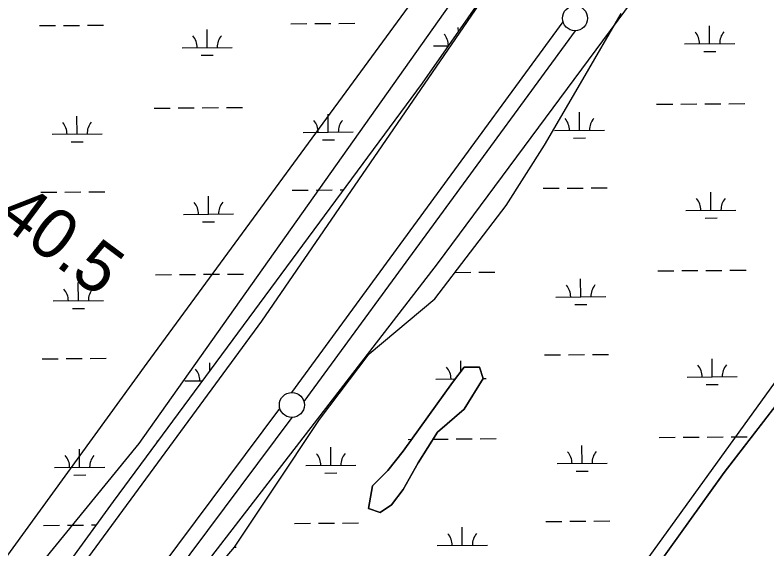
# Model space of a CAD drawing. Extents: x 3540316 to 3578335, y 553172 to 578787.
# Drawn here: x 3573142 to 3574645, y 571318 to 572384 of the extents above; entities that cross this region are included whole.
import ezdxf

# ---------------------------------------------------------------- set-up
doc = ezdxf.new("R2010")
doc.units = 0
for name, color, linetype in [('V-SITE-VEGE', 7, 'Continuous'), ('V-SURV-IDEN', 7, 'Continuous'), ('V-SURV-LINE', 7, 'Continuous'), ('V-TOPO-SHOR', 7, 'Continuous'), ('V-WETL-SWMP', 7, 'Continuous')]:
    doc.layers.add(name, color=color, linetype=linetype)

msp = doc.modelspace()

# ---------------------------------------------------------------- linework, layer by layer
at = {"layer": 'V-SITE-VEGE'}
for points in [[(3574162, 572720.1), (3573405.9, 571688.4), (3572329.1, 570205.8), (3571756.3, 569349.8), (3571748.7, 569304), (3571840.3, 569403.3), (3572764.4, 570671.9), (3573115.7, 571191.6), (3573390.6, 571527.9), (3574078, 572498.4)], [(3569862.3, 566254.7), (3570557.3, 567202.4), (3571504.3, 568555), (3572222.2, 569533.3), (3572772, 570244), (3573337.2, 571046.4), (3573986.3, 571887.1), (3574490.4, 572567.2)], [(3574169.6, 572551.9), (3573635, 571772.4), (3572764.4, 570587.9), (3572237.4, 569854.2), (3571695.2, 569128.2), (3571336.3, 568692.6), (3570977.3, 568172.9), (3570542, 567599.8), (3570312.9, 567332.3), (3569877.6, 566736.2)], [(3575254.1, 572437.3), (3574704.2, 571711.3), (3574009.2, 570748.4), (3573253.2, 569754.9), (3572978.2, 569342.2), (3572107.6, 568119.4), (3571489, 567332.3), (3571160.6, 566850.8)]]:
    msp.add_lwpolyline(points, dxfattribs=at)
at = {"layer": 'V-SURV-LINE'}
for points in [[(3573695.2, 571630), (3574237.4, 572370.2)], [(3574261.6, 572352.4), (3573719.4, 571612.3)], [(3572926.1, 570600.5), (3573671.5, 571598)], [(3573695.5, 571580.1), (3572950.1, 570582.5)]]:
    msp.add_lwpolyline(points, dxfattribs=at)
for centre in [(3574261.3, 572377.4), (3573695.5, 571605.1)]:
    msp.add_circle(centre, 25, dxfattribs=at)
at = {"layer": 'V-TOPO-SHOR'}
msp.add_lwpolyline([(3571321, 567053.3), (3571657, 567481.3), (3571748.7, 567680), (3571977.8, 567924.5), (3572451.3, 568535.9), (3572955.3, 569284.9), (3573108.1, 569529.4), (3573321.9, 569819.8), (3573902.3, 570553.5), (3574559.1, 571470.5), (3574925.7, 571944.4), (3575246.4, 572387.6)], dxfattribs=at)
msp.add_lwpolyline([(3574039.7, 571680.7), (3574070.3, 571680.7), (3574077.9, 571657.8), (3574039.7, 571596.7), (3573986.3, 571550.8), (3573948.1, 571489.7), (3573917.6, 571436.2), (3573894.6, 571405.6), (3573871.7, 571390.3), (3573848.8, 571398), (3573856.5, 571443.8), (3573887, 571474.4), (3573917.6, 571512.6), (3574016.8, 571650.2)], close=True, dxfattribs=at)
at = {"layer": 'V-WETL-SWMP'}
for p, q in [((3574276.9, 572255.3), (3574353.6, 572386.8)), ((3573191.3, 572362.6), (3573223.3, 572362.9)), ((3573239.3, 572363), (3573271.3, 572363.2)), ((3573287.3, 572363.4), (3573319.3, 572363.6)), ((3573693.2, 572366.5), (3573725.2, 572366.7)), ((3573741.2, 572366.9), (3573773.2, 572367.1)), ((3573789.2, 572367.2), (3573821.2, 572367.5)), ((3574530.3, 572326.5), (3574530, 572362.5)), ((3573526.5, 572318.8), (3573526.2, 572354.8)), ((3574028.2, 572351.2), (3574028.1, 572358.6)), ((3573476.5, 572318.4), (3573576.5, 572319.2)), ((3573978.4, 572322.3), (3574008.1, 572322.5)), ((3574480.3, 572326.1), (3574580.3, 572326.9)), ((3573514.6, 572303.3), (3573538.6, 572303.4)), ((3574518.4, 572311), (3574542.4, 572311.2)), ((3574200.2, 572123.8), (3574276.9, 572255.3)), ((3573420.6, 572197.9), (3573452.6, 572198.1)), ((3573468.6, 572198.3), (3573500.6, 572198.5)), ((3573516.6, 572198.6), (3573548.6, 572198.9)), ((3573564.6, 572199), (3573596.6, 572199.2)), ((3574424.4, 572205.6), (3574456.4, 572205.9)), ((3574472.4, 572206), (3574504.4, 572206.2)), ((3574520.4, 572206.4), (3574552.4, 572206.6)), ((3574568.4, 572206.7), (3574600.4, 572207)), ((3573768.3, 572149.8), (3573768, 572185.8)), ((3574270.2, 572153.7), (3574269.9, 572189.7)), ((3573266.4, 572146), (3573266.1, 572182)), ((3574220.2, 572153.3), (3574320.2, 572154.1)), ((3573216.4, 572145.6), (3573316.4, 572146.3)), ((3573718.3, 572149.4), (3573818.3, 572150.2)), ((3574258.3, 572138.2), (3574282.3, 572138.4)), ((3573254.5, 572130.4), (3573278.5, 572130.6)), ((3573756.4, 572134.3), (3573780.4, 572134.5)), ((3574123.6, 572003.3), (3574200.2, 572123.8)), ((3573695.8, 572033.8), (3573727.8, 572034.1)), ((3573743.8, 572034.2), (3573775.8, 572034.4)), ((3573791.8, 572034.6), (3573798.3, 572034.6)), ((3574197.7, 572037.7), (3574229.7, 572037.9)), ((3574245.7, 572038.1), (3574277.7, 572038.3)), ((3574293.6, 572038.4), (3574325.6, 572038.7)), ((3573193.9, 572030), (3573225.9, 572030.2)), ((3573241.9, 572030.3), (3573273.9, 572030.6)), ((3573289.9, 572030.7), (3573321.9, 572030.9)), ((3573529.1, 571986.1), (3573528.8, 572022.1)), ((3574532.8, 571993.9), (3574532.6, 572029.9)), ((3573981.1, 571817.1), (3574123.6, 572003.3)), ((3574482.8, 571993.5), (3574582.8, 571994.2)), ((3573479.1, 571985.7), (3573579.1, 571986.5)), ((3574521, 571978.3), (3574545, 571978.5)), ((3573517.2, 571970.6), (3573541.2, 571970.8)), ((3574925.7, 571944.4), (3574559.1, 571470.5)), ((3573567.1, 571866.3), (3573599.1, 571866.6)), ((3574021.5, 571869.8), (3574053, 571870.1)), ((3574069, 571870.2), (3574101, 571870.4)), ((3574426.9, 571873), (3574458.9, 571873.2)), ((3574474.9, 571873.3), (3574506.9, 571873.6)), ((3574522.9, 571873.7), (3574554.9, 571873.9)), ((3574570.9, 571874.1), (3574602.9, 571874.3)), ((3573423.1, 571865.2), (3573455.1, 571865.5)), ((3573471.1, 571865.6), (3573503.1, 571865.8)), ((3573519.1, 571866), (3573551.1, 571866.2)), ((3574272.7, 571821), (3574272.5, 571857)), ((3573268.9, 571813.3), (3573268.7, 571849.3)), ((3573218.9, 571812.9), (3573318.9, 571813.7)), ((3573849.7, 571707.5), (3573981.1, 571817.1)), ((3574222.7, 571820.6), (3574322.7, 571821.4)), ((3573257.1, 571797.8), (3573281.1, 571798)), ((3574260.9, 571805.5), (3574284.9, 571805.7)), ((3573751, 571576), (3573849.7, 571707.5)), ((3574200.2, 571705), (3574232.2, 571705.3)), ((3574248.2, 571705.4), (3574280.2, 571705.7)), ((3574296.2, 571705.8), (3574328.2, 571706)), ((3573196.4, 571697.3), (3573228.4, 571697.5)), ((3573244.4, 571697.7), (3573276.4, 571697.9)), ((3573292.4, 571698), (3573324.4, 571698.3)), ((3573531.5, 571673.7), (3573531.3, 571689.4)), ((3574033.4, 571672.3), (3574033.2, 571693.3)), ((3574535.4, 571661.2), (3574535.1, 571697.2)), ((3574039.7, 571680.7), (3574016.8, 571650.2)), ((3574070.3, 571680.7), (3574039.7, 571680.7)), ((3574077.9, 571657.8), (3574070.3, 571680.7)), ((3573983.5, 571656.9), (3574022.1, 571657.2)), ((3574039.7, 571596.7), (3574077.9, 571657.8)), ((3574077.8, 571657.7), (3574083.5, 571657.7)), ((3574485.4, 571660.8), (3574585.4, 571661.6)), ((3573481.6, 571653.1), (3573516.4, 571653.3)), ((3574016.8, 571650.2), (3573917.6, 571512.6)), ((3574523.5, 571645.7), (3574547.5, 571645.8)), ((3573986.3, 571550.8), (3574039.7, 571596.7)), ((3573658, 571437.2), (3573751, 571576)), ((3573927.6, 571536.4), (3573934.8, 571536.5)), ((3573948.1, 571489.7), (3573986.3, 571550.8)), ((3573977.5, 571536.8), (3574007.6, 571537)), ((3574023.6, 571537.2), (3574055.6, 571537.4)), ((3574071.6, 571537.5), (3574103.6, 571537.8)), ((3574429.5, 571540.3), (3574461.5, 571540.5)), ((3574477.5, 571540.7), (3574509.5, 571540.9)), ((3574525.5, 571541), (3574557.5, 571541.3)), ((3574573.5, 571541.4), (3574605.5, 571541.7)), ((3573425.7, 571532.6), (3573427.1, 571532.6)), ((3574275.3, 571488.4), (3574275, 571524.4)), ((3573271.5, 571480.6), (3573271.2, 571516.6)), ((3573773.4, 571484.5), (3573773.1, 571520.5)), ((3573917.6, 571512.6), (3573887, 571474.4)), ((3573221.5, 571480.2), (3573321.5, 571481)), ((3573723.4, 571484.1), (3573823.4, 571484.9)), ((3573917.6, 571436.2), (3573948.1, 571489.7)), ((3574225.3, 571488), (3574325.3, 571488.7)), ((3573259.6, 571465.1), (3573283.6, 571465.3)), ((3573761.5, 571469), (3573785.5, 571469.2)), ((3573887, 571474.4), (3573856.5, 571443.8)), ((3574559.1, 571470.5), (3573902.3, 570553.5)), ((3574263.4, 571472.8), (3574287.4, 571473)), ((3573580.6, 571321.1), (3573658, 571437.2)), ((3573856.5, 571443.8), (3573848.8, 571398)), ((3573894.6, 571405.6), (3573917.6, 571436.2)), ((3573871.7, 571390.3), (3573894.6, 571405.6)), ((3573848.8, 571398), (3573871.7, 571390.3)), ((3574202.8, 571372.4), (3574234.8, 571372.6)), ((3574250.8, 571372.7), (3574282.8, 571373)), ((3574298.8, 571373.1), (3574330.8, 571373.4)), ((3573199, 571364.6), (3573231, 571364.9)), ((3573247, 571365), (3573279, 571365.2)), ((3573295, 571365.4), (3573304.1, 571365.4)), ((3573700.9, 571368.5), (3573732.9, 571368.7)), ((3573748.9, 571368.9), (3573780.9, 571369.1)), ((3573796.9, 571369.2), (3573828.9, 571369.5)), ((3574036.1, 571324.7), (3574035.8, 571360.7)), ((3573468.4, 571189.5), (3573580.6, 571321.1)), ((3573580.6, 571321.1), (3573584.2, 571321.2)), ((3573986.1, 571324.3), (3574086.1, 571325))]:
    msp.add_line(p, q, dxfattribs=at)
msp.add_lwpolyline([(3574508.1, 573038.1), (3573956.1, 572247.9), (3573338.2, 571412.3), (3572933, 570855.1), (3572132.7, 569781.4), (3571398.3, 568773.5), (3570527.2, 567578.2), (3569691.5, 566489.3)], dxfattribs=at)
for centre, start, end in [((3574475, 572326.6), 359.6699, 41.2135), ((3574585.5, 572327.4), 139.6699, 181.2135), ((3573471.2, 572318.8), 359.6699, 41.2135), ((3573581.7, 572319.7), 139.6699, 181.2135), ((3573973.1, 572322.7), 0.238, 41.2135), ((3573211.1, 572146), 359.6699, 41.2135), ((3573321.6, 572146.9), 139.6699, 181.2135), ((3573713, 572149.9), 359.6699, 41.2135), ((3573823.5, 572150.7), 139.6699, 181.2135), ((3574214.9, 572153.7), 359.6699, 41.2135), ((3574325.4, 572154.6), 139.6699, 181.2135), ((3574477.6, 571993.9), 359.6699, 41.2135), ((3574588.1, 571994.8), 139.6699, 181.2135), ((3573473.8, 571986.2), 359.6699, 41.2135), ((3573584.3, 571987), 139.6699, 181.2135), ((3573213.7, 571813.3), 359.6699, 41.2135), ((3573324.2, 571814.2), 139.6699, 181.2135), ((3574217.5, 571821.1), 359.6699, 41.2135), ((3574328, 571821.9), 139.6699, 181.2135), ((3573476.4, 571653.5), 359.6699, 41.2135), ((3573978.3, 571657.4), 359.6699, 41.2135), ((3574088.8, 571658.2), 139.6699, 140.289), ((3574480.2, 571661.2), 359.6699, 41.2135), ((3574590.6, 571662.1), 139.6699, 181.2135), ((3573718.2, 571484.5), 359.6699, 41.2135), ((3573828.6, 571485.4), 139.6699, 181.2135), ((3574220.1, 571488.4), 359.6699, 41.2135), ((3574330.5, 571489.3), 139.6699, 181.2135), ((3573216.3, 571480.7), 359.6699, 41.2135), ((3573326.7, 571481.5), 139.6699, 181.2135), ((3573980.8, 571324.7), 359.6699, 41.2135), ((3574091.3, 571325.6), 139.6699, 181.2135)]:
    msp.add_arc(centre, 35.2, start, end, dxfattribs=at)

# ---------------------------------------------------------------- texts
at = {"layer": 'V-SURV-IDEN'}
msp.add_text('282+40.5', height=100, rotation=323.3122, dxfattribs=at).set_placement((3572859.7, 572153.7))

doc.saveas('drawing.dxf')
